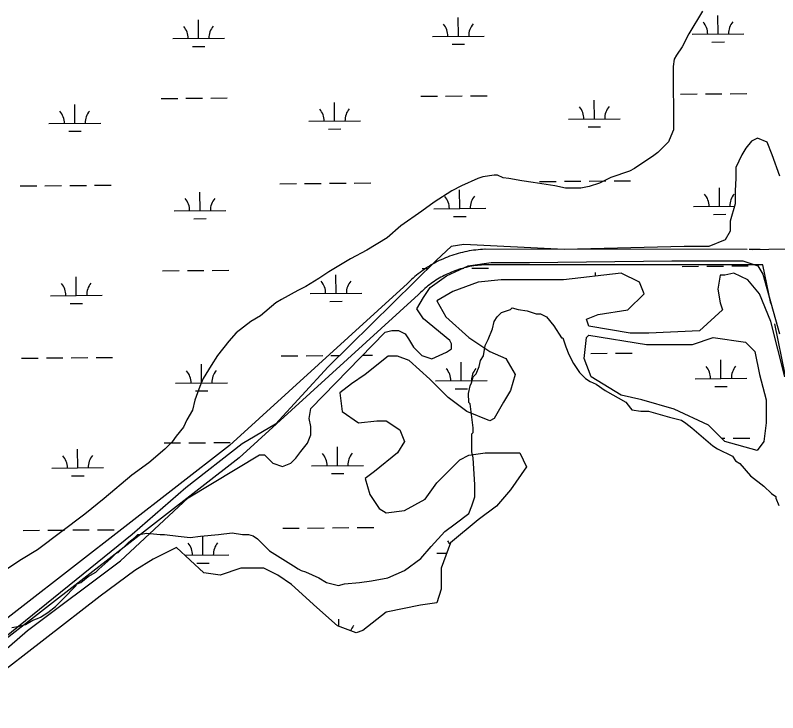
# Model space of a CAD drawing. Extents: x 3568792 to 3606828, y 529143 to 554785.
# Drawn here: x 3583122 to 3584595, y 549589 to 550936 of the extents above; entities that cross this region are included whole.
import ezdxf

# ---------------------------------------------------------------- set-up
doc = ezdxf.new("R2010")
doc.units = 0
for name, color, linetype in [('V-ROAD-CNTR', 7, 'Continuous'), ('V-SITE-VEGE', 7, 'Continuous'), ('V-WETL-SWMP', 7, 'Continuous')]:
    doc.layers.add(name, color=color, linetype=linetype)

msp = doc.modelspace()

# ---------------------------------------------------------------- linework, layer by layer
at = {"layer": 'V-ROAD-CNTR'}
for p, q in [((3584581.8, 550379.9), (3584566.7, 550454.2)), ((3584609.8, 550242.7), (3584589.8, 550340.7))]:
    msp.add_line(p, q, dxfattribs=at)
for points in [[(3584029.1, 550484.4), (3584024.9, 550484.2), (3584020.6, 550483.9), (3584016.2, 550483.5), (3584011.9, 550483), (3584007.6, 550482.5), (3584003.3, 550481.9), (3583999, 550481.2), (3583994.7, 550480.4), (3583990.5, 550479.5), (3583986.2, 550478.5), (3583982, 550477.5), (3583977.8, 550476.3), (3583973.6, 550475.1), (3583969.5, 550473.8), (3583965.3, 550472.4), (3583961.2, 550471), (3583957.2, 550469.4), (3583953.1, 550467.8), (3583949.1, 550466.1), (3583945.2, 550464.3), (3583941.2, 550462.5), (3583937.3, 550460.5), (3583933.5, 550458.5), (3583929.7, 550456.4), (3583925.9, 550454.3), (3583922.1, 550452), (3583918.5, 550449.7), (3583914.8, 550447.4), (3583911.2, 550444.9), (3583907.7, 550442.4), (3583904.2, 550439.8), (3583900.7, 550437.1), (3583897.4, 550434.4), (3583894, 550431.6), (3583890.7, 550428.7), (3583887.5, 550425.8), (3583884.4, 550422.8), (3583881.3, 550419.8), (3583879.8, 550418.3)], [(3584536.1, 550484.2), (3584029.8, 550484.4)], [(3584561.5, 550484.2), (3584539.9, 550484.2)], [(3584545.7, 550484.1), (3584578.2, 550484.4)], [(3584578.2, 550484.4), (3584710.7, 550485.6)], [(3584030.5, 550454.4), (3584026.6, 550454.2), (3584022.9, 550454), (3584019.1, 550453.6), (3584015.4, 550453.2), (3584011.6, 550452.8), (3584007.9, 550452.2), (3584004.2, 550451.6), (3584000.5, 550450.9), (3583996.8, 550450.2), (3583993.2, 550449.3), (3583989.5, 550448.4), (3583985.9, 550447.4), (3583982.3, 550446.4), (3583978.7, 550445.3), (3583975.1, 550444.1), (3583971.6, 550442.8), (3583968.1, 550441.5), (3583964.6, 550440.1), (3583961.1, 550438.6), (3583957.7, 550437.1), (3583954.3, 550435.5), (3583950.9, 550433.8), (3583947.6, 550432.1), (3583944.3, 550430.3), (3583941, 550428.4), (3583937.8, 550426.5), (3583934.6, 550424.5), (3583931.5, 550422.4), (3583928.4, 550420.3), (3583925.3, 550418.1), (3583922.3, 550415.9), (3583919.3, 550413.6), (3583916.4, 550411.2), (3583913.5, 550408.8), (3583910.7, 550406.3), (3583907.9, 550403.8), (3583905.2, 550401.2), (3583902.5, 550398.6), (3583901.1, 550397.2)], [(3584566.7, 550454.2), (3584029.8, 550454.4)], [(3583879.9, 550418.4), (3583536.2, 550105.3)], [(3583901, 550397.1), (3583554.6, 550081.6)], [(3583536.2, 550105.3), (3582928.7, 549634.2)], [(3583554.6, 550081.6), (3582947.7, 549611)]]:
    msp.add_lwpolyline(points, dxfattribs=at)
at = {"layer": 'V-SITE-VEGE'}
for p, q in [((3584449.9, 550944.3), (3584423.2, 550900.4)), ((3584423.2, 550900.4), (3584410.7, 550875.3)), ((3584410.7, 550875.3), (3584399.8, 550859.6)), ((3584395.1, 550851.8), (3584393.5, 550837.7)), ((3584399.8, 550859.6), (3584395.1, 550851.8)), ((3584393.5, 550837.7), (3584393.6, 550715.4)), ((3584393.6, 550715.4), (3584388.9, 550702.9)), ((3584384.2, 550691.9), (3584363.8, 550671.5)), ((3584388.9, 550702.9), (3584384.2, 550691.9)), ((3584356, 550665.2), (3584318.4, 550640.1)), ((3584363.8, 550671.5), (3584356, 550665.2)), ((3584309, 550635.4), (3584273, 550622.8)), ((3584318.4, 550640.1), (3584309, 550635.4)), ((3584015.9, 550621.1), (3583984.5, 550606.9)), ((3584025.3, 550624.2), (3584015.9, 550621.1)), ((3584047.2, 550627.4), (3584025.3, 550624.2)), ((3584053.5, 550627.4), (3584047.2, 550627.4)), ((3584064.5, 550622.7), (3584053.5, 550627.4)), ((3584075.4, 550621.1), (3584064.5, 550622.7)), ((3584100.5, 550616.4), (3584075.4, 550621.1)), ((3584122.5, 550613.3), (3584100.5, 550616.4)), ((3584273, 550622.8), (3584251, 550611.8)), ((3583984.5, 550606.9), (3583965.7, 550597.5)), ((3584164.8, 550607.1), (3584122.5, 550613.3)), ((3584185.2, 550602.4), (3584164.8, 550607.1)), ((3584215, 550602.4), (3584185.2, 550602.4)), ((3584230.6, 550605.6), (3584215, 550602.4)), ((3584251, 550611.8), (3584230.6, 550605.6)), ((3583965.7, 550597.5), (3583931.3, 550575.5)), ((3583931.3, 550575.5), (3583907.8, 550558.3)), ((3583907.8, 550558.3), (3583867, 550530)), ((3583867, 550530), (3583840.4, 550506.5)), ((3583840.4, 550506.5), (3583801.2, 550483)), ((3583801.2, 550483), (3583769.9, 550465.7)), ((3583769.9, 550465.7), (3583727.6, 550440.6)), ((3583727.6, 550440.6), (3583708.8, 550428)), ((3583708.8, 550428), (3583683.7, 550412.3)), ((3583683.7, 550412.3), (3583668, 550404.5)), ((3583668, 550404.5), (3583636.7, 550387.2)), ((3583625.7, 550380.9), (3583596, 550355.8)), ((3583636.7, 550387.2), (3583625.7, 550380.9)), ((3583596, 550355.8), (3583577.1, 550344.8)), ((3583577.1, 550344.8), (3583548.9, 550322.9)), ((3583548.9, 550322.9), (3583534.9, 550307.2)), ((3583534.9, 550307.2), (3583512.9, 550279)), ((3583512.9, 550279), (3583500.4, 550260.1)), ((3583500.4, 550260.1), (3583484.7, 550235)), ((3583484.7, 550235), (3583478.5, 550219.4)), ((3583478.5, 550219.4), (3583469.1, 550192.7)), ((3583469.1, 550192.7), (3583464.4, 550173.9)), ((3583464.4, 550173.9), (3583453.5, 550155.1)), ((3583453.5, 550155.1), (3583447.2, 550141)), ((3583447.2, 550141), (3583433.1, 550123.7)), ((3583433.1, 550123.7), (3583425.3, 550112.7)), ((3583425.3, 550112.7), (3583411.2, 550098.6)), ((3583411.2, 550098.6), (3583379.8, 550071.9)), ((3583379.8, 550071.9), (3583346.9, 550048.4)), ((3583346.9, 550048.4), (3583293.7, 550002.9)), ((3583293.7, 550002.9), (3583256.1, 549973.1)), ((3583256.1, 549973.1), (3583165.2, 549904)), ((3583165.2, 549904), (3583133.9, 549885.2)), ((3583133.9, 549885.2), (3583096.3, 549860.1))]:
    msp.add_line(p, q, dxfattribs=at)
for points in [[(3583115.5, 549753.8), (3583129.9, 549756.7), (3583141.5, 549759.6), (3583156, 549768.3), (3583164.7, 549771.2), (3583170.5, 549774.1), (3583184.9, 549782.8), (3583199.4, 549794.4), (3583213.9, 549808.8), (3583239.9, 549834.9), (3583239.9, 549837.8), (3583248.6, 549840.7), (3583263, 549852.3), (3583277.5, 549861), (3583283.3, 549866.8), (3583306.4, 549887.1), (3583318, 549898.7), (3583320.9, 549898.7), (3583341.1, 549918.9), (3583352.7, 549927.6), (3583358.5, 549933.4), (3583361.4, 549933.4), (3583375.9, 549936.3), (3583401.9, 549933.5), (3583410.6, 549933.5), (3583436.7, 549930.6), (3583459.8, 549927.7), (3583480.1, 549930.6), (3583514.8, 549933.5), (3583540.9, 549936.5), (3583561.1, 549933.6), (3583572.7, 549933.6), (3583581.4, 549930.7), (3583590.1, 549924.9), (3583613.3, 549901.8), (3583659.6, 549872.9), (3583668.3, 549867.1), (3583674.1, 549864.2), (3583682.8, 549861.3), (3583708.8, 549849.7), (3583723.3, 549841.1), (3583746.5, 549835.3), (3583758, 549838.2), (3583787, 549841.1), (3583810.2, 549844), (3583842, 549849.8), (3583873.8, 549864.3), (3583905.6, 549887.5), (3583925.9, 549910.7), (3583951.9, 549939.7), (3583972.2, 549954.1), (3583998.2, 549974.4), (3584004, 549988.9), (3584009.8, 550006.3), (3584009.8, 550029.4), (3584006.8, 550081.5), (3584003.9, 550093.1), (3584003.9, 550127.9), (3584006.8, 550130.8), (3584006.8, 550139.4), (3584001, 550185.8), (3583998.1, 550188.6), (3583998, 550206), (3584000.9, 550220.5), (3584003.8, 550226.3), (3584006.7, 550237.9), (3584012.5, 550243.7), (3584018.3, 550258.1), (3584021.1, 550269.7), (3584026.9, 550278.4), (3584029.8, 550298.7), (3584035.6, 550310.3), (3584044.3, 550330.5), (3584047.1, 550345), (3584052.9, 550353.7), (3584061.6, 550362.4), (3584079, 550368.2), (3584081.9, 550371.1), (3584093.4, 550368.2), (3584110.8, 550365.3), (3584128.2, 550359.5), (3584136.9, 550359.5), (3584148.5, 550353.8), (3584162.9, 550336.4), (3584177.4, 550313.3), (3584180.3, 550313.3), (3584186.1, 550295.9), (3584191.9, 550281.4), (3584200.6, 550264.1), (3584212.2, 550246.7), (3584223.8, 550235.1), (3584232.5, 550229.3), (3584244.1, 550223.6)], [(3584244.1, 550223.6), (3584261.5, 550212), (3584302, 550188.9), (3584310.7, 550177.3), (3584313.6, 550174.4), (3584331, 550171.5), (3584345.4, 550171.5), (3584386, 550160), (3584409.1, 550154.2), (3584417.8, 550148.4), (3584429.4, 550139.8), (3584470, 550105.1), (3584478.7, 550099.3), (3584507.6, 550084.8), (3584513.4, 550076.1), (3584522.1, 550070.4), (3584542.4, 550047.2), (3584568.4, 550027), (3584582.9, 550012.5), (3584591.6, 550006.7), (3584591.6, 550003.8), (3584597.4, 549989.4)]]:
    msp.add_lwpolyline(points, dxfattribs=at)
at = {"layer": 'V-WETL-SWMP'}
for p, q in [((3583476.2, 550891.6), (3583475.9, 550927.6)), ((3583978.1, 550895.9), (3583977.8, 550931.9)), ((3584480, 550900.1), (3584479.7, 550936.1)), ((3583928.1, 550895.4), (3584028.1, 550896.3)), ((3584430, 550899.7), (3584530, 550900.5)), ((3583426.2, 550891.2), (3583526.2, 550892.1)), ((3583966.2, 550880.3), (3583990.2, 550880.5)), ((3584468.1, 550884.6), (3584492.1, 550884.8)), ((3583464.3, 550876.1), (3583488.3, 550876.3)), ((3583905.6, 550779.8), (3583937.6, 550780.1)), ((3583953.6, 550780.2), (3583985.6, 550780.5)), ((3584001.6, 550780.6), (3584033.6, 550780.9)), ((3584407.5, 550784.1), (3584439.5, 550784.3)), ((3584455.5, 550784.5), (3584487.5, 550784.7)), ((3584503.5, 550784.9), (3584535.5, 550785.1)), ((3583237.1, 550727.8), (3583236.8, 550763.8)), ((3583403.8, 550775.6), (3583435.8, 550775.9)), ((3583451.8, 550776), (3583483.8, 550776.3)), ((3583499.8, 550776.4), (3583531.7, 550776.7)), ((3583739, 550732), (3583738.7, 550768)), ((3584240.9, 550736.2), (3584240.6, 550772.2)), ((3584190.9, 550735.8), (3584290.9, 550736.6)), ((3583187.1, 550727.3), (3583287.1, 550728.2)), ((3583689, 550731.6), (3583789, 550732.4)), ((3584229, 550720.7), (3584253, 550720.9)), ((3583225.2, 550712.2), (3583249.2, 550712.4)), ((3583727.1, 550716.5), (3583751.1, 550716.7)), ((3584544.8, 550693.2), (3584533.5, 550680)), ((3584556.1, 550698.9), (3584544.8, 550693.2)), ((3584574.9, 550691.3), (3584556.1, 550698.9)), ((3584584.4, 550666.8), (3584574.9, 550691.3)), ((3584533.5, 550680), (3584525.9, 550666.8)), ((3584525.9, 550666.8), (3584514.6, 550642.3)), ((3584599.4, 550625.3), (3584584.4, 550666.8)), ((3584514.6, 550642.3), (3584514.6, 550621.6)), ((3584135, 550615.3), (3584167, 550615.5)), ((3584183, 550615.7), (3584215, 550615.9)), ((3584231, 550616.1), (3584263, 550616.3)), ((3584279, 550616.5), (3584311, 550616.7)), ((3584514.6, 550621.6), (3584512.7, 550597)), ((3583131.3, 550606.8), (3583163.3, 550607.1)), ((3583179.3, 550607.2), (3583211.3, 550607.5)), ((3583227.3, 550607.6), (3583259.3, 550607.9)), ((3583275.3, 550608), (3583307.3, 550608.3)), ((3583633.2, 550611), (3583665.1, 550611.3)), ((3583681.1, 550611.4), (3583713.1, 550611.7)), ((3583729.1, 550611.8), (3583761.1, 550612.1)), ((3583777.1, 550612.2), (3583809.1, 550612.5)), ((3584482.8, 550567.4), (3584482.5, 550603.4)), ((3583479, 550559), (3583478.7, 550595)), ((3583980.9, 550563.2), (3583980.6, 550599.2)), ((3584512.7, 550597), (3584512.7, 550572.5)), ((3584512.7, 550572.5), (3584503.3, 550538.6)), ((3583429, 550558.6), (3583529, 550559.4)), ((3583930.9, 550562.8), (3584030.9, 550563.6)), ((3584432.8, 550567), (3584511.4, 550567.7)), ((3583467.1, 550543.4), (3583491.1, 550543.6)), ((3583969, 550547.7), (3583993, 550547.9)), ((3584470.9, 550551.9), (3584494.9, 550552.1)), ((3584503.3, 550538.6), (3584503.3, 550519.7)), ((3584503.3, 550519.7), (3584493.9, 550502.8)), ((3584493.9, 550502.8), (3584461.8, 550489.6)), ((3583964.1, 550489.6), (3583935.8, 550463.2)), ((3583988.6, 550493.4), (3583964.1, 550489.6)), ((3584182.8, 550483.9), (3583988.6, 550493.4)), ((3584414.7, 550489.6), (3584182.8, 550483.9)), ((3584461.8, 550489.6), (3584414.7, 550489.6)), ((3583935.8, 550463.2), (3583726.5, 550257.7)), ((3583406.6, 550442.9), (3583438.6, 550443.2)), ((3583454.6, 550443.3), (3583486.6, 550443.6)), ((3583502.6, 550443.7), (3583534.6, 550444)), ((3583908.5, 550447.2), (3583919.6, 550447.3)), ((3583987.3, 550447.8), (3583988.4, 550447.8)), ((3584004.4, 550448), (3584036.4, 550448.2)), ((3584243.4, 550432.7), (3584243.4, 550439.6)), ((3584410.3, 550451.4), (3584442.3, 550451.7)), ((3584458.3, 550451.8), (3584490.3, 550452.1)), ((3584506.3, 550452.2), (3584538.3, 550452.5)), ((3583239.9, 550395.1), (3583239.6, 550431.1)), ((3583741.8, 550399.3), (3583741.5, 550435.3)), ((3583189.9, 550394.7), (3583289.9, 550395.5)), ((3583691.8, 550398.9), (3583791.8, 550399.7)), ((3583228, 550379.6), (3583252, 550379.8)), ((3583729.9, 550383.8), (3583753.9, 550384)), ((3583636, 550278.4), (3583668, 550278.6)), ((3583684, 550278.8), (3583716, 550279)), ((3583732, 550279.2), (3583748.6, 550279.3)), ((3583793.4, 550279.7), (3583812, 550279.8)), ((3584233.8, 550283.4), (3584265.8, 550283.7)), ((3584281.8, 550283.8), (3584313.8, 550284.1)), ((3583134.1, 550274.1), (3583166.1, 550274.4)), ((3583182.1, 550274.5), (3583214.1, 550274.8)), ((3583230.1, 550274.9), (3583262.1, 550275.2)), ((3583278.1, 550275.3), (3583310.1, 550275.6)), ((3583481.8, 550226.3), (3583481.5, 550262.3)), ((3583983.7, 550230.5), (3583983.4, 550266.5)), ((3584485.6, 550234.8), (3584485.3, 550270.8)), ((3583726.5, 550257.7), (3583624.7, 550146.5)), ((3584435.6, 550234.4), (3584535.6, 550235.2)), ((3583431.8, 550225.9), (3583531.8, 550226.7)), ((3583933.7, 550230.1), (3584033.7, 550231)), ((3584473.7, 550219.2), (3584497.7, 550219.5)), ((3583469.9, 550210.8), (3583493.9, 550211)), ((3583971.8, 550215), (3583995.8, 550215.2)), ((3583624.7, 550146.5), (3583560.6, 550108.8)), ((3584486.9, 550119.4), (3584493.1, 550119.4)), ((3584509.1, 550119.5), (3584541.1, 550119.8)), ((3583409.4, 550110.3), (3583441.4, 550110.5)), ((3583560.6, 550108.8), (3583451.3, 550023.9)), ((3583457.4, 550110.7), (3583489.4, 550110.9)), ((3583505.4, 550111.1), (3583537.4, 550111.3)), ((3583744.6, 550066.7), (3583744.3, 550102.7)), ((3583242.7, 550062.4), (3583242.4, 550098.4)), ((3583192.7, 550062), (3583292.7, 550062.8)), ((3583694.6, 550066.2), (3583794.6, 550067.1)), ((3583230.8, 550046.9), (3583254.8, 550047.1)), ((3583732.7, 550051.1), (3583756.7, 550051.3)), ((3583451.3, 550023.9), (3583347.6, 549933.4)), ((3583136.9, 549941.5), (3583168.9, 549941.7)), ((3583184.9, 549941.9), (3583216.9, 549942.1)), ((3583232.9, 549942.3), (3583264.9, 549942.5)), ((3583280.9, 549942.7), (3583312.9, 549942.9)), ((3583638.8, 549945.7), (3583670.8, 549946)), ((3583686.8, 549946.1), (3583718.8, 549946.4)), ((3583734.8, 549946.5), (3583766.8, 549946.8)), ((3583782.8, 549946.9), (3583814.8, 549947.2)), ((3583347.6, 549933.4), (3583034.6, 549680.8)), ((3583484.6, 549893.6), (3583484.3, 549929.6)), ((3583449.5, 549893.4), (3583534.6, 549894.1)), ((3583936.5, 549897.5), (3583955.9, 549897.6)), ((3583472.7, 549878.1), (3583496.7, 549878.3)), ((3583747.2, 549756), (3583747.1, 549770))]:
    msp.add_line(p, q, dxfattribs=at)
for points in [[(3583593.8, 550087.5), (3583603.4, 550087.5), (3583609.8, 550081.1), (3583619.4, 550071.5), (3583638.6, 550065.1), (3583654.6, 550071.5), (3583664.2, 550081.1), (3583673.8, 550093.9), (3583686.6, 550109.9), (3583693, 550125.9), (3583693, 550141.9), (3583689.8, 550157.9), (3583693, 550177.1), (3583837, 550324.3), (3583849.8, 550327.5), (3583862.6, 550327.5), (3583875.4, 550321.1), (3583881.8, 550311.5), (3583891.4, 550295.5), (3583907.4, 550279.5), (3583926.6, 550273.1), (3583955.4, 550285.9), (3583965, 550292.3), (3583965, 550301.9), (3583961.8, 550308.3), (3583910.6, 550349.9), (3583897.8, 550369.1), (3583910.6, 550391.5), (3583923.4, 550410.7), (3583955.4, 550433.1), (3583997, 550452.3), (3584041.8, 550458.7), (3584115.4, 550458.7), (3584390.5, 550461.9), (3584528.1, 550461.9), (3584556.9, 550452.3), (3584566.5, 550436.3), (3584598.5, 550321.1)], [(3584608.7, 550238.1), (3584582, 550345), (3584559.7, 550398.5), (3584537.4, 550425.2), (3584510.7, 550438.6), (3584492.9, 550434.1), (3584484, 550434.1), (3584479.5, 550407.4), (3584484, 550380.7), (3584488.4, 550367.3), (3584443.9, 550327.2), (3584346, 550322.7), (3584310.3, 550322.7), (3584230.2, 550336.1), (3584225.7, 550349.5), (3584248, 550358.4), (3584305.9, 550367.3), (3584337.1, 550398.5), (3584328.1, 550420.8), (3584292.5, 550438.6), (3584181.2, 550425.2), (3584061, 550425.2), (3584016.5, 550420.8), (3583967.5, 550403), (3583936.3, 550385.1), (3583954.1, 550353.9), (3583998.6, 550313.8), (3584038.7, 550287.1), (3584069.9, 550273.7), (3584087.7, 550242.5), (3584078.8, 550211.4), (3584065.4, 550189.1), (3584047.6, 550157.9), (3584038.7, 550153.4), (3583994.2, 550171.3), (3583958.6, 550198), (3583923, 550233.6), (3583882.9, 550269.3), (3583860.6, 550278.2), (3583842.8, 550278.2), (3583798.3, 550242.5), (3583771.6, 550224.7), (3583749.3, 550206.9), (3583753.7, 550171.3), (3583784.9, 550149), (3583820.5, 550153.4), (3583838.4, 550153.4), (3583865.1, 550135.6), (3583874, 550113.3), (3583860.6, 550091), (3583816.1, 550055.4), (3583798.3, 550042), (3583807.2, 550010.8), (3583825, 549984.1), (3583838.4, 549975.2), (3583874, 549979.7), (3583914, 550001.9), (3583936.3, 550033.1), (3583954.1, 550050.9), (3583980.8, 550077.7), (3583998.6, 550086.6), (3584029.8, 550091), (3584096.6, 550091), (3584110, 550064.3), (3584078.8, 550019.8), (3584052.1, 549988.6), (3584016.5, 549961.8), (3583963, 549917.3), (3583945.2, 549868.3), (3583945.2, 549828.2), (3583936.3, 549801.4), (3583905.1, 549797), (3583838.4, 549783.6), (3583793.8, 549748), (3583780.5, 549743.5), (3583744.8, 549756.9), (3583704.8, 549792.5), (3583655.8, 549837.1), (3583629.1, 549854.9), (3583602.4, 549868.3), (3583557.8, 549868.3), (3583517.8, 549854.9), (3583486.6, 549859.3), (3583433.2, 549908.4), (3583388.6, 549886.1), (3583353, 549863.8), (3583286.2, 549814.8), (3583072.5, 549649.9)], [(3582374.9, 548580.6), (3582493.2, 548782.2), (3582573.2, 548929.3), (3582650, 549070.1), (3582819.6, 549342.1), (3582899.6, 549489.2), (3582938, 549562.8), (3582960.4, 549598), (3583030.7, 549649.2), (3583145.9, 549748.4), (3583325.1, 549882.8), (3583456.3, 550004.4), (3583593.8, 550087.5)]]:
    msp.add_lwpolyline(points, dxfattribs=at)
msp.add_lwpolyline([(3584430.6, 550300.5), (3584470.6, 550313.8), (3584533, 550304.9), (3584550.8, 550287.1), (3584559.7, 550242.5), (3584573.1, 550193.5), (3584573.1, 550149), (3584568.6, 550113.3), (3584555.2, 550095.5), (3584492.9, 550113.3), (3584461.7, 550144.5), (3584394.9, 550175.7), (3584332.6, 550193.5), (3584292.5, 550202.4), (3584234.6, 550238.1), (3584221.3, 550273.7), (3584225.7, 550313.8), (3584230.2, 550318.3), (3584341.5, 550300.5)], close=True, dxfattribs=at)
for centre, start, end in [((3583420.9, 550891.6), 359.7115, 41.2552), ((3583531.4, 550892.6), 139.7115, 181.2552), ((3583922.8, 550895.9), 359.7115, 41.2552), ((3584033.3, 550896.8), 139.7115, 181.2552), ((3584424.7, 550900.1), 359.7115, 41.2552), ((3584535.2, 550901), 139.7115, 181.2552), ((3583181.8, 550727.8), 359.7115, 41.2552), ((3583292.3, 550728.7), 139.7115, 181.2552), ((3583683.7, 550732), 359.7115, 41.2552), ((3583794.2, 550732.9), 139.7115, 181.2552), ((3584185.6, 550736.2), 359.7115, 41.2552), ((3584296.1, 550737.2), 139.7115, 181.2552), ((3583925.6, 550563.2), 359.7115, 41.2552), ((3584036.1, 550564.1), 139.7115, 181.2552), ((3584427.5, 550567.5), 359.7115, 41.2552), ((3584538, 550568.4), 139.7115, 181.2552), ((3583423.7, 550559), 359.7115, 41.2552), ((3583534.2, 550559.9), 139.7115, 181.2552), ((3583184.6, 550395.1), 359.7115, 41.2552), ((3583295.1, 550396), 139.7115, 181.2552), ((3583686.5, 550399.3), 359.7115, 41.2552), ((3583797, 550400.3), 139.7115, 181.2552), ((3583426.6, 550226.3), 359.7115, 41.2552), ((3583537, 550227.3), 139.7115, 181.2552), ((3583928.4, 550230.6), 359.7115, 41.2552), ((3584038.9, 550231.5), 139.7115, 181.2552), ((3584430.3, 550234.8), 359.7115, 41.2552), ((3584540.8, 550235.7), 139.7115, 181.2552), ((3583187.5, 550062.4), 359.7115, 41.2552), ((3583297.9, 550063.4), 139.7115, 181.2552), ((3583689.3, 550066.7), 359.7115, 41.2552), ((3583799.8, 550067.6), 139.7115, 181.2552), ((3583429.4, 549893.7), 359.7115, 41.2552), ((3583539.8, 549894.6), 139.7115, 181.2552), ((3583931.2, 549897.9), 28.7653, 41.2552), ((3583802.6, 549734.9), 139.7115, 159.0655)]:
    msp.add_arc(centre, 35.2, start, end, dxfattribs=at)

doc.saveas('drawing.dxf')
